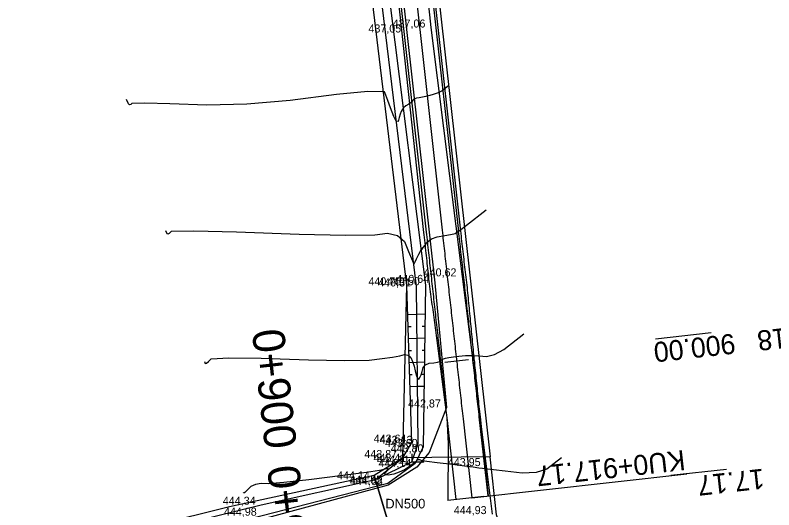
# Model space of a CAD drawing. Extents: x -574342 to -507939, y -1144044 to -1123894.
# Drawn here: x -508587.2 to -508492.5, y -1143936.4 to -1143874.6 of the extents above; entities that cross this region are included whole.
import ezdxf

# ---------------------------------------------------------------- set-up
doc = ezdxf.new("R2010")
doc.units = 0
for name, color, linetype in [('01_PARCELY_NAVRH_PC', 7, 'Continuous'), ('1000', 7, 'Continuous'), ('15', 7, 'Continuous'), ('18', 7, 'Continuous'), ('19', 7, 'Continuous'), ('21', 7, 'Continuous'), ('23', 7, 'Continuous'), ('52', 7, 'Continuous'), ('55', 7, 'Continuous'), ('6', 7, 'Continuous'), ('60', 7, 'Continuous'), ('61', 7, 'Continuous'), ('Level 255', 7, 'Continuous'), ('VRST HL', 7, 'Continuous'), ('VRST VEDL', 7, 'Continuous')]:
    doc.layers.add(name, color=color, linetype=linetype)

msp = doc.modelspace()

# ---------------------------------------------------------------- linework, layer by layer
at = {"layer": '01_PARCELY_NAVRH_PC'}
for points in [[(-508540.36, -1143791.5), (-508536.1, -1143827.99), (-508536.63, -1143851.93), (-508527.92, -1143929.74), (-508538.84, -1143929.88), (-508538.33, -1143908.31), (-508542.5, -1143873.84), (-508544.43, -1143849.48), (-508547.15, -1143831.66), (-508549.26, -1143826.59), (-508553.2, -1143819.26), (-508550.74, -1143812.56), (-508547.51, -1143799.72)], [(-508540.36, -1143791.5), (-508536.1, -1143827.99), (-508536.63, -1143851.93), (-508527.92, -1143929.74), (-508538.84, -1143929.88), (-508538.33, -1143908.31), (-508542.5, -1143873.84), (-508544.43, -1143849.48), (-508547.15, -1143831.66), (-508549.26, -1143826.59), (-508553.2, -1143819.26), (-508550.74, -1143812.56), (-508547.51, -1143799.72)], [(-508484.35, -1143983.03), (-508505.5, -1143971.38), (-508511.01, -1143966.55), (-508519.76, -1143955.25), (-508523.92, -1143947.22), (-508527.12, -1143936.97), (-508527.92, -1143929.74), (-508538.84, -1143929.88), (-508542.42, -1143932.07), (-508540.06, -1143939.87), (-508537.87, -1143940.57), (-508534.2, -1143945.48), (-508517.45, -1143970.92), (-508514.49, -1143977.05), (-508500.67, -1143986.05), (-508491.07, -1143989.03)], [(-508738.481, -1144035.7), (-508728.29, -1144024.89), (-508684.45, -1143984.83), (-508666.35, -1143974.44), (-508632.47, -1143964.98), (-508581.44, -1143950.27), (-508540.06, -1143939.87), (-508542.42, -1143932.07), (-508560.49, -1143935.97), (-508587.75, -1143942.77), (-508640.63, -1143958.77), (-508660.89, -1143964.51), (-508678.26, -1143972.38), (-508694.21, -1143986.66), (-508733.6, -1144022.44), (-508746.823, -1144035.7)]]:
    msp.add_lwpolyline(points, dxfattribs=at)
at = {"layer": '1000'}
for points in [[(-508535.632, -1143867.86), (-508531.927, -1143901.214), (-508531.891, -1143901.537), (-508531.856, -1143901.859), (-508531.82, -1143902.182), (-508531.784, -1143902.504), (-508531.748, -1143902.826), (-508531.712, -1143903.149), (-508531.677, -1143903.471), (-508531.641, -1143903.793), (-508531.605, -1143904.116), (-508531.569, -1143904.438), (-508531.533, -1143904.761), (-508531.498, -1143905.083), (-508531.462, -1143905.405), (-508531.426, -1143905.728), (-508531.39, -1143906.05), (-508531.354, -1143906.372), (-508531.319, -1143906.695), (-508531.283, -1143907.017), (-508531.247, -1143907.34), (-508531.211, -1143907.662), (-508531.175, -1143907.984), (-508531.14, -1143908.307), (-508531.104, -1143908.629), (-508531.068, -1143908.951), (-508531.032, -1143909.274), (-508530.996, -1143909.596), (-508530.961, -1143909.919), (-508530.925, -1143910.241), (-508530.889, -1143910.563), (-508530.853, -1143910.886), (-508530.817, -1143911.208), (-508530.782, -1143911.53), (-508530.746, -1143911.853), (-508530.71, -1143912.175), (-508530.674, -1143912.498), (-508530.638, -1143912.82), (-508530.603, -1143913.142), (-508530.567, -1143913.465), (-508530.531, -1143913.787), (-508530.495, -1143914.109), (-508530.459, -1143914.432), (-508530.424, -1143914.754), (-508530.388, -1143915.077), (-508530.352, -1143915.399), (-508530.316, -1143915.721), (-508530.28, -1143916.044), (-508530.245, -1143916.366), (-508530.209, -1143916.688), (-508530.173, -1143917.011), (-508530.137, -1143917.333), (-508530.113, -1143917.554), (-508530.101, -1143917.656), (-508530.066, -1143917.978), (-508530.03, -1143918.3), (-508529.994, -1143918.623), (-508529.958, -1143918.945), (-508529.922, -1143919.267), (-508529.887, -1143919.59), (-508529.851, -1143919.912), (-508529.815, -1143920.235), (-508529.779, -1143920.557), (-508529.743, -1143920.879), (-508529.708, -1143921.202), (-508529.672, -1143921.524), (-508529.636, -1143921.846), (-508529.6, -1143922.169), (-508529.564, -1143922.491), (-508529.529, -1143922.813), (-508529.493, -1143923.136), (-508529.457, -1143923.458), (-508529.421, -1143923.781), (-508529.385, -1143924.103), (-508529.35, -1143924.425), (-508529.314, -1143924.748), (-508528.217, -1143934.622)], [(-508535.36, -1143867.829), (-508531.663, -1143901.185), (-508531.627, -1143901.507), (-508531.59, -1143901.83), (-508531.554, -1143902.152), (-508531.517, -1143902.474), (-508531.481, -1143902.797), (-508531.444, -1143903.119), (-508531.407, -1143903.441), (-508531.37, -1143903.763), (-508531.333, -1143904.086), (-508531.296, -1143904.408), (-508531.258, -1143904.73), (-508531.221, -1143905.052), (-508531.184, -1143905.374), (-508531.146, -1143905.697), (-508531.109, -1143906.019), (-508531.071, -1143906.341), (-508531.033, -1143906.663), (-508530.995, -1143906.985), (-508530.957, -1143907.307), (-508530.919, -1143907.629), (-508530.881, -1143907.952), (-508530.842, -1143908.274), (-508530.804, -1143908.596), (-508530.766, -1143908.918), (-508530.736, -1143909.241), (-508530.706, -1143909.564), (-508530.676, -1143909.887), (-508530.646, -1143910.21), (-508530.616, -1143910.533), (-508530.585, -1143910.856), (-508530.555, -1143911.179), (-508530.524, -1143911.502), (-508530.494, -1143911.825), (-508530.463, -1143912.148), (-508530.432, -1143912.471), (-508530.401, -1143912.794), (-508530.37, -1143913.116), (-508530.338, -1143913.439), (-508530.307, -1143913.762), (-508530.276, -1143914.085), (-508530.244, -1143914.408), (-508530.212, -1143914.731), (-508530.181, -1143915.054), (-508530.149, -1143915.376), (-508530.117, -1143915.699), (-508530.085, -1143916.022), (-508530.052, -1143916.345), (-508530.02, -1143916.667), (-508529.988, -1143916.99), (-508529.955, -1143917.313), (-508529.933, -1143917.534), (-508529.922, -1143917.636), (-508529.89, -1143917.958), (-508529.857, -1143918.281), (-508529.824, -1143918.604), (-508529.791, -1143918.926), (-508529.757, -1143919.249), (-508529.724, -1143919.572), (-508529.691, -1143919.894), (-508529.657, -1143920.217), (-508529.624, -1143920.54), (-508529.59, -1143920.862), (-508529.556, -1143921.185), (-508529.522, -1143921.507), (-508529.488, -1143921.83), (-508529.454, -1143922.152), (-508529.42, -1143922.475), (-508529.385, -1143922.798), (-508529.351, -1143923.12), (-508529.316, -1143923.443), (-508529.281, -1143923.765), (-508529.246, -1143924.088), (-508529.212, -1143924.41), (-508529.177, -1143924.732), (-508528.179, -1143934.618)], [(-508539.872, -1143868.33), (-508536.224, -1143901.692), (-508536.188, -1143902.014), (-508536.153, -1143902.336), (-508536.117, -1143902.659), (-508536.082, -1143902.981), (-508536.047, -1143903.304), (-508536.012, -1143903.626), (-508535.977, -1143903.949), (-508535.942, -1143904.271), (-508535.907, -1143904.594), (-508535.873, -1143904.916), (-508535.838, -1143905.239), (-508535.804, -1143905.561), (-508535.769, -1143905.884), (-508535.735, -1143906.206), (-508535.701, -1143906.529), (-508535.667, -1143906.851), (-508535.634, -1143907.174), (-508535.6, -1143907.497), (-508535.566, -1143907.819), (-508535.533, -1143908.142), (-508535.489, -1143908.463), (-508535.445, -1143908.785), (-508535.4, -1143909.106), (-508535.356, -1143909.428), (-508535.311, -1143909.749), (-508535.267, -1143910.07), (-508535.223, -1143910.392), (-508535.179, -1143910.713), (-508535.135, -1143911.035), (-508535.091, -1143911.356), (-508535.048, -1143911.678), (-508535.004, -1143911.999), (-508534.961, -1143912.321), (-508534.917, -1143912.642), (-508534.874, -1143912.964), (-508534.831, -1143913.286), (-508534.788, -1143913.607), (-508534.745, -1143913.929), (-508534.703, -1143914.25), (-508534.66, -1143914.572), (-508534.618, -1143914.894), (-508534.575, -1143915.215), (-508534.533, -1143915.537), (-508534.491, -1143915.859), (-508534.449, -1143916.18), (-508534.407, -1143916.502), (-508534.366, -1143916.824), (-508534.324, -1143917.145), (-508534.283, -1143917.467), (-508534.241, -1143917.789), (-508534.213, -1143918.009), (-508534.2, -1143918.111), (-508534.159, -1143918.432), (-508534.118, -1143918.754), (-508534.077, -1143919.076), (-508534.037, -1143919.398), (-508533.996, -1143919.72), (-508533.955, -1143920.042), (-508533.915, -1143920.363), (-508533.875, -1143920.685), (-508533.833, -1143921.007), (-508533.791, -1143921.329), (-508533.749, -1143921.65), (-508533.707, -1143921.972), (-508533.665, -1143922.294), (-508533.623, -1143922.615), (-508533.581, -1143922.937), (-508533.54, -1143923.259), (-508533.498, -1143923.581), (-508533.453, -1143923.902), (-508533.411, -1143924.224), (-508533.369, -1143924.545), (-508533.328, -1143924.867), (-508533.18, -1143928.076), (-508533.187, -1143935.174)], [(-508539.607, -1143868.301), (-508535.903, -1143901.656), (-508535.867, -1143901.978), (-508535.831, -1143902.301), (-508535.795, -1143902.623), (-508535.76, -1143902.945), (-508535.724, -1143903.268), (-508535.688, -1143903.59), (-508535.652, -1143903.913), (-508535.616, -1143904.235), (-508535.581, -1143904.557), (-508535.545, -1143904.88), (-508535.509, -1143905.202), (-508535.473, -1143905.524), (-508535.437, -1143905.847), (-508535.402, -1143906.169), (-508535.366, -1143906.492), (-508535.33, -1143906.814), (-508535.294, -1143907.136), (-508535.258, -1143907.459), (-508535.223, -1143907.781), (-508535.187, -1143908.103), (-508535.151, -1143908.426), (-508535.115, -1143908.748), (-508535.079, -1143909.071), (-508535.044, -1143909.393), (-508535.008, -1143909.715), (-508534.972, -1143910.038), (-508534.936, -1143910.36), (-508534.9, -1143910.682), (-508534.865, -1143911.005), (-508534.829, -1143911.327), (-508534.793, -1143911.65), (-508534.757, -1143911.972), (-508534.721, -1143912.294), (-508534.686, -1143912.617), (-508534.65, -1143912.939), (-508534.614, -1143913.261), (-508534.578, -1143913.584), (-508534.542, -1143913.906), (-508534.507, -1143914.229), (-508534.471, -1143914.551), (-508534.435, -1143914.873), (-508534.399, -1143915.196), (-508534.363, -1143915.518), (-508534.328, -1143915.84), (-508534.292, -1143916.163), (-508534.256, -1143916.485), (-508534.22, -1143916.808), (-508534.184, -1143917.13), (-508534.149, -1143917.452), (-508534.113, -1143917.775), (-508534.088, -1143917.996), (-508534.077, -1143918.097), (-508534.041, -1143918.419), (-508534.005, -1143918.742), (-508533.97, -1143919.064), (-508533.934, -1143919.387), (-508533.898, -1143919.709), (-508533.862, -1143920.031), (-508533.826, -1143920.354), (-508533.791, -1143920.676), (-508533.755, -1143920.998), (-508533.719, -1143921.321), (-508533.683, -1143921.643), (-508533.647, -1143921.965), (-508533.612, -1143922.288), (-508533.576, -1143922.61), (-508533.54, -1143922.933), (-508533.504, -1143923.255), (-508533.468, -1143923.577), (-508533.433, -1143923.9), (-508533.397, -1143924.222), (-508533.361, -1143924.544), (-508533.325, -1143924.867), (-508533.289, -1143925.189), (-508532.193, -1143935.063)]]:
    msp.add_lwpolyline(points, dxfattribs=at)
at = {"layer": '21'}
msp.add_lwpolyline([(-508537.619, -1143868.08), (-508533.915, -1143901.435), (-508533.879, -1143901.758), (-508533.843, -1143902.08), (-508533.808, -1143902.402), (-508533.772, -1143902.725), (-508533.736, -1143903.047), (-508533.7, -1143903.369), (-508533.664, -1143903.692), (-508533.629, -1143904.014), (-508533.593, -1143904.337), (-508533.557, -1143904.659), (-508533.521, -1143904.981), (-508533.485, -1143905.304), (-508533.45, -1143905.626), (-508533.414, -1143905.948), (-508533.378, -1143906.271), (-508533.342, -1143906.593), (-508533.306, -1143906.916), (-508533.271, -1143907.238), (-508533.235, -1143907.56), (-508533.199, -1143907.883), (-508533.163, -1143908.205), (-508533.127, -1143908.527), (-508533.092, -1143908.85), (-508533.056, -1143909.172), (-508533.02, -1143909.495), (-508532.984, -1143909.817), (-508532.948, -1143910.139), (-508532.913, -1143910.462), (-508532.877, -1143910.784), (-508532.841, -1143911.106), (-508532.805, -1143911.429), (-508532.769, -1143911.751), (-508532.734, -1143912.074), (-508532.698, -1143912.396), (-508532.662, -1143912.718), (-508532.626, -1143913.041), (-508532.59, -1143913.363), (-508532.555, -1143913.685), (-508532.519, -1143914.008), (-508532.483, -1143914.33), (-508532.447, -1143914.653), (-508532.411, -1143914.975), (-508532.376, -1143915.297), (-508532.34, -1143915.62), (-508532.304, -1143915.942), (-508532.268, -1143916.264), (-508532.232, -1143916.587), (-508532.197, -1143916.909), (-508532.161, -1143917.232), (-508532.125, -1143917.554), (-508532.1, -1143917.775), (-508532.089, -1143917.876), (-508532.053, -1143918.199), (-508532.018, -1143918.521), (-508531.982, -1143918.843), (-508531.946, -1143919.166), (-508531.91, -1143919.488), (-508531.874, -1143919.811), (-508531.839, -1143920.133), (-508531.803, -1143920.455), (-508531.767, -1143920.778), (-508531.731, -1143921.1), (-508531.695, -1143921.422), (-508531.66, -1143921.745), (-508531.624, -1143922.067), (-508531.588, -1143922.389), (-508531.552, -1143922.712), (-508531.516, -1143923.034), (-508531.481, -1143923.357), (-508531.445, -1143923.679), (-508531.409, -1143924.001), (-508531.373, -1143924.324), (-508531.337, -1143924.646), (-508531.302, -1143924.968), (-508530.205, -1143934.843)], dxfattribs=at)
at = {"layer": '23'}
for points in [[(-508530.205, -1143934.843), (-508503.37, -1143931.863)], [(-508530.205, -1143934.843), (-508533.187, -1143935.174)]]:
    msp.add_lwpolyline(points, dxfattribs=at)
at = {"layer": '52'}
for p, q in [((-508537.69, -1143929.36), (-508537.69, -1143930.36)), ((-508537.69, -1143930.36), (-508536.19, -1143930.36)), ((-508536.19, -1143930.36), (-508536.44, -1143930.26)), ((-508536.19, -1143930.36), (-508536.44, -1143930.46))]:
    msp.add_line(p, q, dxfattribs=at)
at = {"layer": '55'}
for points in [[(-508548.61, -1143735.08), (-508548.65, -1143740.56), (-508547.87, -1143747.22), (-508545.1, -1143768.03), (-508541.4, -1143799.09), (-508540.43, -1143820.16), (-508537.93, -1143851.28), (-508535.31, -1143876.1), (-508531.43, -1143907.19), (-508528.41, -1143930.89), (-508527.67, -1143936.89)], [(-508548.61, -1143735.08), (-508548.65, -1143740.56), (-508547.87, -1143747.22), (-508545.1, -1143768.03), (-508541.4, -1143799.09), (-508540.43, -1143820.16), (-508537.93, -1143851.28), (-508535.31, -1143876.1), (-508531.43, -1143907.19), (-508528.41, -1143930.89), (-508527.67, -1143936.89)], [(-508543.03, -1143827.63), (-508541.09, -1143851.43), (-508538.33, -1143876.72), (-508534.84, -1143908), (-508533.38, -1143923.57), (-508535.55, -1143929.18), (-508537.07, -1143931.02), (-508540.64, -1143933.27), (-508556.35, -1143937.53), (-508584.9, -1143944.5), (-508606.58, -1143950.85), (-508637.73, -1143960.32), (-508651.63, -1143964)], [(-508543.03, -1143827.63), (-508541.09, -1143851.43), (-508538.33, -1143876.72), (-508534.84, -1143908), (-508533.38, -1143923.57), (-508535.55, -1143929.18), (-508537.07, -1143931.02), (-508540.64, -1143933.27), (-508556.35, -1143937.53), (-508584.9, -1143944.5), (-508606.58, -1143950.85), (-508637.73, -1143960.32), (-508651.63, -1143964)]]:
    msp.add_lwpolyline(points, dxfattribs=at)
at = {"layer": '6'}
for points in [[(-508500.293, -1143914.242), (-508507.25, -1143915.015)], [(-508530.61, -1143917.609), (-508533.591, -1143917.94)], [(-508532.1, -1143917.775), (-508532.1, -1143917.775)], [(-508498.401, -1143931.311), (-508505.358, -1143932.083)], [(-508528.714, -1143934.677), (-508531.696, -1143935.008)], [(-508528.714, -1143934.677), (-508531.696, -1143935.008)], [(-508530.205, -1143934.843), (-508530.205, -1143934.843)]]:
    msp.add_lwpolyline(points, dxfattribs=at)
at = {"layer": '60'}
for points in [[(-508549.26, -1143826.59), (-508547.68, -1143825.48), (-508545.19, -1143830.56), (-508542.8, -1143849.27), (-508540.38, -1143873.65), (-508536.01, -1143908.3), (-508536.27, -1143928.5), (-508537.27, -1143930.57), (-508540.7, -1143933.07), (-508556.38, -1143937.09), (-508584.83, -1143944.26), (-508606.44, -1143950.52), (-508637.67, -1143959.86), (-508663.03, -1143966.64)], [(-508549.26, -1143826.59), (-508547.68, -1143825.48), (-508545.19, -1143830.56), (-508542.8, -1143849.27), (-508540.38, -1143873.65), (-508536.01, -1143908.3), (-508536.27, -1143928.5), (-508537.27, -1143930.57), (-508540.7, -1143933.07), (-508556.38, -1143937.09), (-508584.83, -1143944.26), (-508606.44, -1143950.52), (-508637.67, -1143959.86), (-508663.03, -1143966.64)], [(-508663.03, -1143966.64), (-508658.41, -1143964.52), (-508638.63, -1143958.83), (-508606.36, -1143949.47), (-508584.73, -1143942.7), (-508556.52, -1143935.72), (-508542.25, -1143932.55), (-508537.69, -1143930.36), (-508536.92, -1143928.11), (-508537.11, -1143908.45), (-508541.39, -1143873.27), (-508543.57, -1143849.19), (-508546.08, -1143831.04), (-508548.45, -1143826.2)], [(-508663.03, -1143966.64), (-508658.41, -1143964.52), (-508638.63, -1143958.83), (-508606.36, -1143949.47), (-508584.73, -1143942.7), (-508556.52, -1143935.72), (-508542.25, -1143932.55), (-508537.69, -1143930.36), (-508536.92, -1143928.11), (-508537.11, -1143908.45), (-508541.39, -1143873.27), (-508543.57, -1143849.19), (-508546.08, -1143831.04), (-508548.45, -1143826.2)], [(-508542.25, -1143932.55), (-508538.84, -1143929.88), (-508537.68, -1143927.96), (-508538.33, -1143908.31), (-508542.5, -1143873.84), (-508544.43, -1143849.48), (-508547.15, -1143831.66), (-508549.26, -1143826.59)], [(-508542.25, -1143932.55), (-508538.84, -1143929.88), (-508537.68, -1143927.96), (-508538.33, -1143908.31), (-508542.5, -1143873.84), (-508544.43, -1143849.48), (-508547.15, -1143831.66), (-508549.26, -1143826.59)]]:
    msp.add_lwpolyline(points, dxfattribs=at)
at = {"layer": '61'}
for p, q in [((-508538.21, -1143911.948), (-508537.077, -1143911.911)), ((-508538.21, -1143911.948), (-508537.077, -1143911.911)), ((-508536.057, -1143911.939), (-508537.076, -1143911.926)), ((-508536.057, -1143911.939), (-508537.076, -1143911.926)), ((-508538.16, -1143913.447), (-508537.794, -1143913.435)), ((-508538.16, -1143913.447), (-508537.794, -1143913.435)), ((-508536.076, -1143913.439), (-508536.404, -1143913.435)), ((-508536.076, -1143913.439), (-508536.404, -1143913.435)), ((-508538.11, -1143914.947), (-508537.048, -1143914.912)), ((-508538.11, -1143914.947), (-508537.048, -1143914.912)), ((-508536.095, -1143914.939), (-508537.047, -1143914.926)), ((-508536.095, -1143914.939), (-508537.047, -1143914.926)), ((-508538.061, -1143916.446), (-508537.719, -1143916.435)), ((-508538.061, -1143916.446), (-508537.719, -1143916.435)), ((-508536.115, -1143916.439), (-508536.421, -1143916.435)), ((-508536.115, -1143916.439), (-508536.421, -1143916.435)), ((-508538.011, -1143917.945), (-508537.019, -1143917.912)), ((-508538.011, -1143917.945), (-508537.019, -1143917.912)), ((-508536.134, -1143917.938), (-508537.018, -1143917.927)), ((-508536.134, -1143917.938), (-508537.018, -1143917.927)), ((-508537.962, -1143919.444), (-508537.643, -1143919.434)), ((-508537.962, -1143919.444), (-508537.643, -1143919.434)), ((-508536.153, -1143919.438), (-508536.437, -1143919.435)), ((-508536.153, -1143919.438), (-508536.437, -1143919.435)), ((-508537.912, -1143920.943), (-508536.99, -1143920.913)), ((-508537.912, -1143920.943), (-508536.99, -1143920.913)), ((-508536.173, -1143920.938), (-508536.989, -1143920.928)), ((-508536.173, -1143920.938), (-508536.989, -1143920.928))]:
    msp.add_line(p, q, dxfattribs=at)
at = {"layer": 'VRST HL'}
msp.add_lwpolyline([(-508568.465, -1143901.462), (-508568.284, -1143901.839), (-508568.145, -1143901.886), (-508567.956, -1143901.79), (-508567.719, -1143901.551), (-508564.939, -1143901.493), (-508559.617, -1143901.616), (-508551.752, -1143901.919), (-508545.982, -1143902.052), (-508542.306, -1143902.013), (-508540.724, -1143901.804), (-508539.498, -1143902.077), (-508538.628, -1143902.831), (-508538.114, -1143904.067), (-508537.753, -1143904.941), (-508537.546, -1143905.453), (-508537.492, -1143905.602), (-508537.45, -1143905.679), (-508537.42, -1143905.684), (-508537.401, -1143905.617), (-508537.298, -1143905.386), (-508537.111, -1143904.99), (-508536.84, -1143904.429), (-508536.634, -1143904.04), (-508536.495, -1143903.82), (-508536.42, -1143903.772), (-508536.273, -1143903.595), (-508536.052, -1143903.29), (-508535.757, -1143902.857), (-508535.246, -1143902.51), (-508534.518, -1143902.249), (-508533.573, -1143902.073), (-508532.885, -1143901.943), (-508532.454, -1143901.857), (-508532.28, -1143901.816), (-508531.752, -1143901.466), (-508530.871, -1143900.807), (-508528.401, -1143898.871)], dxfattribs=at)
at = {"layer": 'VRST VEDL'}
for points in [[(-508533.101, -1143883.38), (-508533.891, -1143884), (-508534.399, -1143884.264), (-508535.022, -1143884.482), (-508535.758, -1143884.655), (-508536.35, -1143884.789), (-508536.798, -1143884.885), (-508537.102, -1143884.941), (-508537.337, -1143885.025), (-508537.501, -1143885.137), (-508537.596, -1143885.276), (-508537.783, -1143885.45), (-508538.062, -1143885.659), (-508538.433, -1143885.902), (-508538.718, -1143886.141), (-508538.916, -1143886.377), (-508539.028, -1143886.609), (-508539.149, -1143886.929), (-508539.279, -1143887.338), (-508539.418, -1143887.837), (-508539.645, -1143887.799), (-508539.959, -1143887.225), (-508540.36, -1143886.115), (-508540.688, -1143885.228), (-508540.944, -1143884.566), (-508541.126, -1143884.127), (-508543.181, -1143884.09), (-508547.109, -1143884.456), (-508552.909, -1143885.223), (-508558.311, -1143885.675), (-508563.317, -1143885.812), (-508567.925, -1143885.634), (-508571.043, -1143885.562), (-508572.672, -1143885.596), (-508572.811, -1143885.736), (-508572.945, -1143885.742), (-508573.076, -1143885.614), (-508573.327, -1143885.089)], [(-508563.603, -1143917.835), (-508563.493, -1143918.065), (-508563.344, -1143918.03), (-508563.102, -1143917.843), (-508562.766, -1143917.506), (-508560.568, -1143917.357), (-508556.508, -1143917.397), (-508550.586, -1143917.625), (-508546.094, -1143917.71), (-508543.034, -1143917.652), (-508541.405, -1143917.45), (-508540.127, -1143917.267), (-508539.2, -1143917.102), (-508538.624, -1143916.955), (-508538.169, -1143917.029), (-508537.832, -1143917.323), (-508537.616, -1143917.837), (-508537.427, -1143918.389), (-508537.265, -1143918.978), (-508537.131, -1143919.605), (-508536.989, -1143919.953), (-508536.84, -1143920.021), (-508536.685, -1143919.81), (-508536.537, -1143919.5), (-508536.398, -1143919.09), (-508536.267, -1143918.582), (-508535.981, -1143918.231), (-508535.539, -1143918.038), (-508534.942, -1143918.001), (-508534.5, -1143917.925), (-508534.213, -1143917.808), (-508534.082, -1143917.652), (-508533.847, -1143917.519), (-508533.508, -1143917.409), (-508533.067, -1143917.323), (-508532.501, -1143917.24), (-508531.81, -1143917.161), (-508530.994, -1143917.087), (-508530.151, -1143917.071), (-508529.279, -1143917.116), (-508528.38, -1143917.22), (-508527.361, -1143916.96), (-508526.221, -1143916.336), (-508523.702, -1143914.361)], [(-508519.002, -1143929.851), (-508520.839, -1143931.291), (-508522.167, -1143931.688), (-508523.907, -1143931.762), (-508526.057, -1143931.513), (-508527.499, -1143931.348), (-508528.232, -1143931.268), (-508528.257, -1143931.272), (-508528.278, -1143931.274), (-508528.295, -1143931.274), (-508528.307, -1143931.273), (-508528.321, -1143931.264), (-508528.337, -1143931.247), (-508528.355, -1143931.222), (-508528.4, -1143931.21), (-508528.473, -1143931.211), (-508528.574, -1143931.226), (-508528.865, -1143931.201), (-508529.346, -1143931.135), (-508530.018, -1143931.03), (-508531.105, -1143930.886), (-508532.607, -1143930.704), (-508534.526, -1143930.483), (-508535.829, -1143930.315), (-508536.516, -1143930.2), (-508536.588, -1143930.139), (-508536.68, -1143930.103), (-508536.791, -1143930.092), (-508536.923, -1143930.108), (-508537.042, -1143930.164), (-508537.148, -1143930.261), (-508537.242, -1143930.399), (-508537.517, -1143930.627), (-508537.973, -1143930.946), (-508538.611, -1143931.354), (-508539.272, -1143931.667), (-508539.957, -1143931.885), (-508540.666, -1143932.008), (-508541.04, -1143931.982), (-508541.078, -1143931.809), (-508540.78, -1143931.487), (-508540.635, -1143931.284), (-508540.645, -1143931.199), (-508540.808, -1143931.232), (-508541.04, -1143931.285), (-508541.343, -1143931.36), (-508541.716, -1143931.454), (-508543.376, -1143931.692), (-508546.324, -1143932.074), (-508550.561, -1143932.599), (-508553.672, -1143932.938), (-508555.658, -1143933.091), (-508556.518, -1143933.058), (-508557.237, -1143933.181), (-508557.813, -1143933.461), (-508558.247, -1143933.897), (-508558.543, -1143934.174), (-508558.701, -1143934.291), (-508558.741, -1143934.208)]]:
    msp.add_lwpolyline(points, dxfattribs=at)

# ---------------------------------------------------------------- texts
at = {"layer": '15'}
msp.add_text('DN500', height=1.2, dxfattribs=at).set_placement((-508541.009, -1143936.181))
msp.add_text('DN500', height=1.2, dxfattribs=at).set_placement((-508541.009, -1143936.181))
at = {"layer": '18'}
for s, height, rotation, p in [('0+900', 4, 276.33699, (-508557.676, -1143913.98)), ('KU0+917.17', 2.5, 186.33699, (-508503.701, -1143928.881)), ('0+917', 4, 276.33699, (-508555.784, -1143931.015))]:
    msp.add_text(s, height=height, rotation=rotation, dxfattribs=at).set_placement(p)
at = {"layer": '19'}
for s, rotation, p in [('P18   900.00', 186.33717, (-508488.758, -1143913.364)), ('17.17', 186.33699, (-508493.81, -1143931.203))]:
    msp.add_text(s, height=2.5, rotation=rotation, dxfattribs=at).set_placement(p)
at = {"layer": 'Level 255'}
for s, p in [('437,06', (-508540.095, -1143876.1)), ('437,05', (-508543.115, -1143876.72)), ('440,62', (-508536.215, -1143907.19)), ('440,75', (-508543.115, -1143908.31)), ('440,31', (-508541.895, -1143908.45)), ('440,50', (-508540.795, -1143908.3)), ('440,64', (-508539.625, -1143908)), ('442,87', (-508538.165, -1143923.57)), ('443,64', (-508542.465, -1143927.96)), ('443,13', (-508541.705, -1143928.11)), ('443,60', (-508541.055, -1143928.5)), ('443,80', (-508540.335, -1143929.18)), ('443,87', (-508543.625, -1143929.88)), ('443,41', (-508542.475, -1143930.36)), ('444,11', (-508542.055, -1143930.57)), ('444,14', (-508541.855, -1143931.02)), ('443,95', (-508533.195, -1143930.89)), ('444,14', (-508547.035, -1143932.55)), ('444,55', (-508545.485, -1143933.07)), ('444,68', (-508545.425, -1143933.27)), ('444,34', (-508561.305, -1143935.72)), ('444,98', (-508561.165, -1143937.09)), ('444,93', (-508532.455, -1143936.89))]:
    msp.add_text(s, height=1, dxfattribs=at).set_placement(p)

doc.saveas('drawing.dxf')
